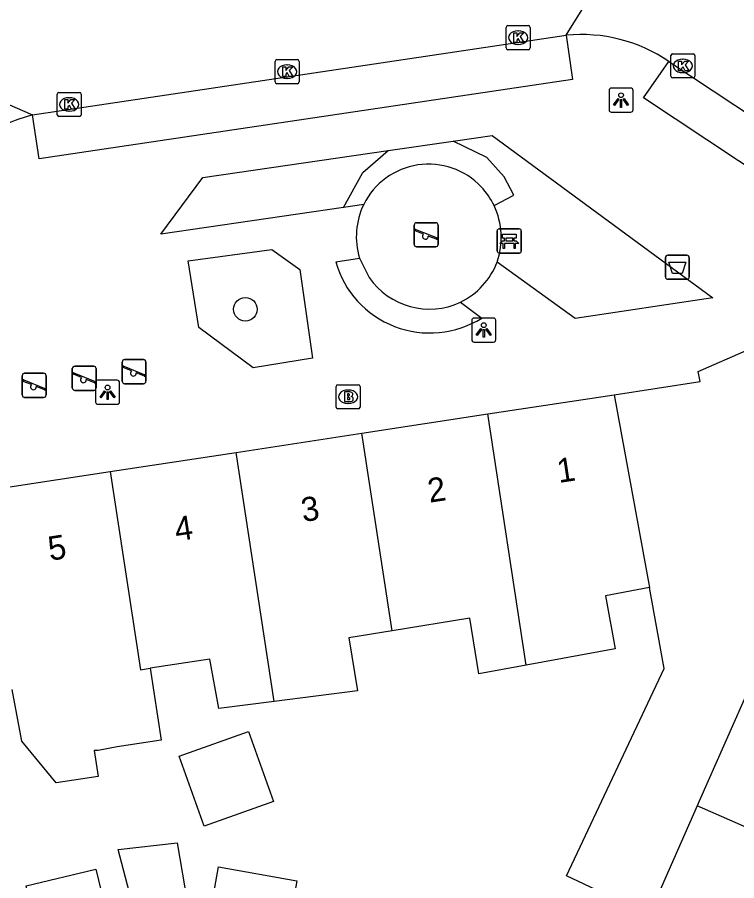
# Model space of a CAD drawing. Extents: x 159280 to 160375, y 384531 to 385872.
# Drawn here: x 159899.2 to 159929.07, y 384897.02 to 384932.85 of the extents above; entities that cross this region are included whole.
import ezdxf

# ---------------------------------------------------------------- set-up
doc = ezdxf.new("R2010")
doc.units = 0
for name, color, linetype in [('IMGEO_Afvalbak', 7, 'Continuous'), ('IMGEO_Bank', 7, 'Continuous'), ('IMGEO_Boom', 7, 'Continuous'), ('IMGEO_Brandkraan', 7, 'Continuous'), ('IMGEO_Groenvoorziening', 7, 'Continuous'), ('IMGEO_Haag', 7, 'Continuous'), ('IMGEO_Kolk', 7, 'Continuous'), ('IMGEO_Lichtpunt', 7, 'Continuous'), ('IMGEO_Pand', 7, 'Continuous'), ('IMGEO_Pand_nummerreeks', 7, 'Continuous'), ('IMGEO_Rijbaan_lokaal_open', 7, 'Continuous'), ('IMGEO_Speelvoorziening', 7, 'Continuous'), ('IMGEO_Voetpad_open', 7, 'Continuous')]:
    doc.layers.add(name, color=color, linetype=linetype)

msp = doc.modelspace()

# ---------------------------------------------------------------- linework, layer by layer
at = {"layer": 'IMGEO_Afvalbak'}
for p, q in [((159926.11, 384922.079), (159926.11, 384922.879)), ((159926.11, 384922.879), (159926.11, 384922.079)), ((159926.21, 384922.979), (159927, 384922.979)), ((159927, 384922.979), (159926.21, 384922.979)), ((159927.1, 384922.879), (159927.1, 384922.079)), ((159927.1, 384922.079), (159927.1, 384922.879)), ((159927, 384921.979), (159926.21, 384921.979)), ((159926.21, 384921.979), (159927, 384921.979))]:
    msp.add_line(p, q, dxfattribs=at)
msp.add_lwpolyline([(159926.253, 384922.693), (159926.957, 384922.693), (159926.808, 384922.223), (159926.402, 384922.223), (159926.253, 384922.693)], dxfattribs=at)
for centre, start, end in [((159926.21, 384922.879), 90, 180), ((159926.21, 384922.879), 90, 180), ((159927, 384922.879), 0, 90), ((159927, 384922.879), 360, 90), ((159926.21, 384922.079), 180, 270), ((159926.21, 384922.079), 180, 270), ((159927, 384922.079), 270, 0), ((159927, 384922.079), 270, 0)]:
    msp.add_arc(centre, 0.1, start, end, dxfattribs=at)
at = {"layer": 'IMGEO_Bank'}
for p, q in [((159919.126, 384923.144), (159919.126, 384923.985)), ((159919.126, 384923.985), (159919.126, 384923.144)), ((159919.201, 384924.069), (159920.042, 384924.069)), ((159920.042, 384924.069), (159919.201, 384924.069)), ((159920.126, 384923.994), (159920.126, 384923.153)), ((159920.126, 384923.153), (159920.126, 384923.994)), ((159919.435, 384923.575), (159919.435, 384923.681)), ((159919.479, 384923.681), (159919.479, 384923.575)), ((159919.767, 384923.687), (159919.485, 384923.687)), ((159919.485, 384923.569), (159919.767, 384923.569)), ((159919.773, 384923.575), (159919.773, 384923.681)), ((159919.817, 384923.681), (159919.817, 384923.575)), ((159919.823, 384923.467), (159919.43, 384923.467)), ((159920.051, 384923.069), (159919.21, 384923.069)), ((159919.21, 384923.069), (159920.051, 384923.069))]:
    msp.add_line(p, q, dxfattribs=at)
for points in [[(159919.373, 384923.467), (159919.231, 384923.467), (159919.343, 384923.569), (159919.429, 384923.569)], [(159919.429, 384923.687), (159919.343, 384923.687), (159919.343, 384923.848), (159919.906, 384923.848), (159919.906, 384923.687), (159919.823, 384923.687)], [(159919.823, 384923.569), (159919.906, 384923.569), (159920.018, 384923.467), (159919.879, 384923.467)], [(159919.423, 384923.46), (159919.423, 384923.253), (159919.38, 384923.253), (159919.38, 384923.46)], [(159919.873, 384923.46), (159919.873, 384923.253), (159919.829, 384923.253), (159919.829, 384923.46)]]:
    msp.add_lwpolyline(points, dxfattribs=at)
for centre, radius, start, end in [((159919.204, 384923.991), 0.0779, 92.4484, 184.2845), ((159919.204, 384923.991), 0.0779, 92.4484, 184.2845), ((159920.048, 384923.991), 0.0779, 2.4484, 94.2845), ((159920.048, 384923.991), 0.0779, 2.4484, 94.2845), ((159919.428, 384923.68), 0.00671, 2.8957, 87.1043), ((159919.428, 384923.576), 0.00671, 272.8957, 357.1043), ((159919.485, 384923.68), 0.00671, 92.8957, 177.1043), ((159919.485, 384923.576), 0.00671, 182.8957, 267.1043), ((159919.767, 384923.68), 0.00671, 2.8957, 87.1043), ((159919.767, 384923.576), 0.00671, 272.8957, 357.1043), ((159919.824, 384923.68), 0.00671, 92.8957, 177.1043), ((159919.824, 384923.576), 0.00671, 182.8957, 267.1043), ((159919.373, 384923.46), 0.00671, 2.8957, 87.1043), ((159919.43, 384923.46), 0.00671, 92.8957, 177.1043), ((159919.822, 384923.46), 0.00671, 2.8957, 87.1043), ((159919.879, 384923.46), 0.00671, 92.8957, 177.1043), ((159919.204, 384923.147), 0.0779, 182.4484, 274.2845), ((159919.204, 384923.147), 0.0779, 182.4484, 274.2845), ((159920.048, 384923.147), 0.0779, 272.4484, 4.2845), ((159920.048, 384923.147), 0.0779, 272.4484, 4.2845)]:
    msp.add_arc(centre, radius, start, end, dxfattribs=at)
at = {"layer": 'IMGEO_Boom'}
msp.add_circle((159908.669, 384920.734), 0.489, dxfattribs=at)
at = {"layer": 'IMGEO_Brandkraan'}
for p, q in [((159912.434, 384916.677), (159912.434, 384917.529)), ((159912.509, 384917.603), (159913.361, 384917.603)), ((159913.435, 384917.529), (159913.435, 384916.677)), ((159912.922, 384917.383), (159912.947, 384917.383)), ((159912.945, 384916.823), (159912.92, 384916.823)), ((159913.361, 384916.603), (159912.509, 384916.603))]:
    msp.add_line(p, q, dxfattribs=at)
for points in [[(159912.434, 384916.677), (159912.434, 384917.529)], [(159912.509, 384917.603), (159913.361, 384917.603)], [(159913.435, 384917.529), (159913.435, 384916.677)], [(159912.782, 384917.303), (159912.782, 384916.903), (159912.995, 384916.903)], [(159913.013, 384917.303), (159912.782, 384917.303)], [(159912.961, 384917.222), (159912.907, 384917.222), (159912.907, 384917.146)], [(159912.907, 384917.146), (159912.96, 384917.146)], [(159912.969, 384917.07), (159912.907, 384917.07), (159912.907, 384916.989)], [(159912.907, 384916.989), (159912.969, 384916.989)], [(159913.361, 384916.603), (159912.509, 384916.603)]]:
    msp.add_lwpolyline(points, dxfattribs=at)
for centre, radius, start, end in [((159912.511, 384917.527), 0.0765, 91.552, 178.448), ((159912.511, 384917.527), 0.0765, 91.552, 178.448), ((159913.359, 384917.527), 0.0765, 1.552, 88.448), ((159913.359, 384917.527), 0.0765, 1.552, 88.448), ((159912.962, 384917.184), 0.0379, 267.8285, 90.9355), ((159913.017, 384917.158), 0.145, 59.4692, 91.5367), ((159913.042, 384917.205), 0.0922, 285.5137, 58.1501), ((159913.047, 384917.013), 0.105, 301.3115, 78.989), ((159912.97, 384917.029), 0.0404, 269.8759, 90.5077), ((159913.001, 384917.154), 0.251, 268.6676, 293.5347), ((159912.511, 384916.679), 0.0765, 181.552, 268.448), ((159912.511, 384916.679), 0.0765, 181.552, 268.448), ((159913.359, 384916.679), 0.0765, 271.552, 358.448), ((159913.359, 384916.679), 0.0765, 271.552, 358.448)]:
    msp.add_arc(centre, radius, start, end, dxfattribs=at)
for centre, major_axis, ratio, start_param, end_param in [((159912.921, 384917.103), (-0.387, 0.002), 0.722429, 4.712389, 7.853982), ((159912.946, 384917.103), (-0.39, 0.002), 0.717154, 1.570796, 4.712389)]:
    msp.add_ellipse(centre, major_axis=major_axis, ratio=ratio, start_param=start_param, end_param=end_param, dxfattribs=at)
at = {"layer": 'IMGEO_Groenvoorziening'}
msp.add_arc((159916.217, 384923.711), 3.078, 340.7595, 25.546, dxfattribs=at)
at = {"layer": 'IMGEO_Haag'}
for points in [[(159918.995, 384925.039), (159919.821, 384925.471), (159919.421, 384926.233), (159918.696, 384927.032), (159917.302, 384927.714)], [(159912.748, 384924.965), (159913.542, 384926.415), (159914.601, 384927.323)], [(159913.403, 384922.861), (159913.803, 384922.059)]]:
    msp.add_lwpolyline(points, dxfattribs=at)
for centre, radius, start, end in [((159916.278, 384923.75), 3.008, 43.4266, 153.6154), ((159916.243, 384923.728), 3.049, 25.4757, 43.285), ((159916.316, 384923.797), 3.055, 214.669, 294.8719)]:
    msp.add_arc(centre, radius, start, end, dxfattribs=at)
at = {"layer": 'IMGEO_Kolk'}
for p, q in [((159919.568, 384932.509), (159920.42, 384932.509)), ((159919.493, 384931.583), (159919.493, 384932.435)), ((159919.981, 384932.289), (159920.006, 384932.289)), ((159920.494, 384932.435), (159920.494, 384931.583)), ((159920.42, 384931.509), (159919.568, 384931.509)), ((159920.004, 384931.729), (159919.979, 384931.729)), ((159909.977, 384931.095), (159910.829, 384931.095)), ((159926.335, 384930.411), (159926.335, 384931.263)), ((159926.41, 384931.337), (159927.262, 384931.337)), ((159926.823, 384931.117), (159926.848, 384931.117)), ((159927.336, 384931.263), (159927.336, 384930.411)), ((159909.902, 384930.169), (159909.902, 384931.021)), ((159910.39, 384930.875), (159910.415, 384930.875)), ((159910.903, 384931.021), (159910.903, 384930.169)), ((159926.846, 384930.557), (159926.821, 384930.557)), ((159910.829, 384930.095), (159909.977, 384930.095)), ((159910.413, 384930.315), (159910.388, 384930.315)), ((159927.262, 384930.337), (159926.41, 384930.337)), ((159900.854, 384928.809), (159900.854, 384929.661)), ((159900.929, 384929.735), (159901.781, 384929.735)), ((159901.855, 384929.661), (159901.855, 384928.809)), ((159901.342, 384929.515), (159901.367, 384929.515)), ((159901.365, 384928.955), (159901.34, 384928.955)), ((159901.781, 384928.735), (159900.929, 384928.735))]:
    msp.add_line(p, q, dxfattribs=at)
for points in [[(159919.568, 384932.509), (159920.42, 384932.509)], [(159919.493, 384931.583), (159919.493, 384932.435)], [(159919.814, 384932.209), (159919.937, 384932.209), (159919.937, 384932.058), (159920.067, 384932.209), (159920.231, 384932.209), (159920.085, 384932.058), (159920.238, 384931.809), (159920.086, 384931.809), (159920.001, 384931.973), (159919.937, 384931.906), (159919.937, 384931.809), (159919.814, 384931.809), (159919.814, 384932.209)], [(159920.494, 384932.435), (159920.494, 384931.583)], [(159920.42, 384931.509), (159919.568, 384931.509)], [(159909.977, 384931.095), (159910.829, 384931.095)], [(159926.335, 384930.411), (159926.335, 384931.263)], [(159926.41, 384931.337), (159927.262, 384931.337)], [(159927.336, 384931.263), (159927.336, 384930.411)], [(159909.902, 384930.169), (159909.902, 384931.021)], [(159910.223, 384930.795), (159910.346, 384930.795), (159910.346, 384930.644), (159910.476, 384930.795), (159910.64, 384930.795), (159910.494, 384930.644), (159910.647, 384930.395), (159910.495, 384930.395), (159910.41, 384930.559), (159910.346, 384930.492), (159910.346, 384930.395), (159910.223, 384930.395), (159910.223, 384930.795)], [(159910.903, 384931.021), (159910.903, 384930.169)], [(159926.656, 384931.037), (159926.779, 384931.037), (159926.779, 384930.886), (159926.909, 384931.037), (159927.073, 384931.037), (159926.927, 384930.886), (159927.08, 384930.637), (159926.928, 384930.637), (159926.843, 384930.801), (159926.779, 384930.734), (159926.779, 384930.637), (159926.656, 384930.637), (159926.656, 384931.037)], [(159910.829, 384930.095), (159909.977, 384930.095)], [(159927.262, 384930.337), (159926.41, 384930.337)], [(159900.854, 384928.809), (159900.854, 384929.661)], [(159900.929, 384929.735), (159901.781, 384929.735)], [(159901.855, 384929.661), (159901.855, 384928.809)], [(159901.175, 384929.435), (159901.298, 384929.435), (159901.298, 384929.284), (159901.428, 384929.435), (159901.592, 384929.435), (159901.446, 384929.284), (159901.599, 384929.035), (159901.447, 384929.035), (159901.362, 384929.199), (159901.298, 384929.132), (159901.298, 384929.035), (159901.175, 384929.035), (159901.175, 384929.435)], [(159901.781, 384928.735), (159900.929, 384928.735)]]:
    msp.add_lwpolyline(points, dxfattribs=at)
for centre, start, end in [((159919.57, 384932.433), 91.552, 178.448), ((159919.57, 384932.433), 91.552, 178.448), ((159920.418, 384932.433), 1.552, 88.448), ((159920.418, 384932.433), 1.552, 88.448), ((159919.57, 384931.585), 181.552, 268.448), ((159919.57, 384931.585), 181.552, 268.448), ((159920.418, 384931.585), 271.552, 358.448), ((159920.418, 384931.585), 271.552, 358.448), ((159909.979, 384931.019), 91.552, 178.448), ((159909.979, 384931.019), 91.552, 178.448), ((159910.827, 384931.019), 1.552, 88.448), ((159910.827, 384931.019), 1.552, 88.448), ((159926.412, 384931.261), 91.552, 178.448), ((159926.412, 384931.261), 91.552, 178.448), ((159927.26, 384931.261), 1.552, 88.448), ((159927.26, 384931.261), 1.552, 88.448), ((159926.412, 384930.413), 181.552, 268.448), ((159926.412, 384930.413), 181.552, 268.448), ((159927.26, 384930.413), 271.552, 358.448), ((159927.26, 384930.413), 271.552, 358.448), ((159909.979, 384930.171), 181.552, 268.448), ((159909.979, 384930.171), 181.552, 268.448), ((159910.827, 384930.171), 271.552, 358.448), ((159910.827, 384930.171), 271.552, 358.448), ((159900.931, 384929.659), 91.552, 178.448), ((159900.931, 384929.659), 91.552, 178.448), ((159901.779, 384929.659), 1.552, 88.448), ((159901.779, 384929.659), 1.552, 88.448), ((159900.931, 384928.811), 181.552, 268.448), ((159900.931, 384928.811), 181.552, 268.448), ((159901.779, 384928.811), 271.552, 358.448), ((159901.779, 384928.811), 271.552, 358.448)]:
    msp.add_arc(centre, 0.0765, start, end, dxfattribs=at)
for centre, major_axis, ratio, start_param, end_param in [((159919.98, 384932.009), (-0.387, 0.002), 0.722429, 4.712389, 7.853982), ((159920.005, 384932.009), (-0.39, 0.002), 0.717154, 1.570796, 4.712389), ((159926.822, 384930.837), (-0.387, 0.002), 0.722429, 4.712389, 7.853982), ((159926.847, 384930.837), (-0.39, 0.002), 0.717154, 1.570796, 4.712389), ((159910.389, 384930.595), (-0.387, 0.002), 0.722429, 4.712389, 7.853982), ((159910.414, 384930.595), (-0.39, 0.002), 0.717154, 1.570796, 4.712389), ((159901.341, 384929.235), (-0.387, 0.002), 0.722429, 4.712389, 7.853982), ((159901.366, 384929.235), (-0.39, 0.002), 0.717154, 1.570796, 4.712389)]:
    msp.add_ellipse(centre, major_axis=major_axis, ratio=ratio, start_param=start_param, end_param=end_param, dxfattribs=at)
at = {"layer": 'IMGEO_Lichtpunt'}
for p, q in [((159923.769, 384929.821), (159923.769, 384929.014)), ((159923.769, 384929.821), (159923.769, 384929.014)), ((159924.671, 384929.916), (159923.863, 384929.916)), ((159924.671, 384929.916), (159923.863, 384929.916)), ((159924.765, 384929.014), (159924.765, 384929.821)), ((159924.765, 384929.014), (159924.765, 384929.821)), ((159923.863, 384928.92), (159924.671, 384928.92)), ((159923.863, 384928.92), (159924.671, 384928.92)), ((159918.971, 384920.373), (159918.163, 384920.373)), ((159918.971, 384920.373), (159918.163, 384920.373)), ((159918.069, 384920.278), (159918.069, 384919.471)), ((159918.069, 384920.278), (159918.069, 384919.471)), ((159919.065, 384919.471), (159919.065, 384920.278)), ((159919.065, 384919.471), (159919.065, 384920.278)), ((159918.163, 384919.377), (159918.971, 384919.377)), ((159918.163, 384919.377), (159918.971, 384919.377)), ((159902.449, 384917.692), (159902.449, 384916.885)), ((159902.449, 384917.692), (159902.449, 384916.885)), ((159903.351, 384917.787), (159902.543, 384917.787)), ((159903.351, 384917.787), (159902.543, 384917.787)), ((159903.445, 384916.885), (159903.445, 384917.692)), ((159903.445, 384916.885), (159903.445, 384917.692)), ((159902.543, 384916.791), (159903.351, 384916.791)), ((159902.543, 384916.791), (159903.351, 384916.791))]:
    msp.add_line(p, q, dxfattribs=at)
for points in [[(159924.143, 384929.485), (159924.182, 384929.457), (159923.994, 384929.195), (159923.956, 384929.222), (159924.143, 384929.485)], [(159924.245, 384929.437), (159924.292, 384929.437), (159924.292, 384929.115), (159924.245, 384929.115), (159924.245, 384929.437)], [(159924.355, 384929.457), (159924.393, 384929.484), (159924.58, 384929.222), (159924.541, 384929.194), (159924.355, 384929.457)], [(159918.443, 384919.942), (159918.482, 384919.914), (159918.294, 384919.652), (159918.256, 384919.679), (159918.443, 384919.942)], [(159918.545, 384919.894), (159918.592, 384919.894), (159918.592, 384919.572), (159918.545, 384919.572), (159918.545, 384919.894)], [(159918.655, 384919.914), (159918.693, 384919.941), (159918.88, 384919.679), (159918.841, 384919.651), (159918.655, 384919.914)], [(159902.823, 384917.356), (159902.862, 384917.328), (159902.674, 384917.066), (159902.636, 384917.093), (159902.823, 384917.356)], [(159902.925, 384917.308), (159902.972, 384917.308), (159902.972, 384916.986), (159902.925, 384916.986), (159902.925, 384917.308)], [(159903.035, 384917.328), (159903.073, 384917.355), (159903.26, 384917.093), (159903.221, 384917.065), (159903.035, 384917.328)]]:
    msp.add_lwpolyline(points, dxfattribs=at)
for centre in [(159924.268, 384929.619), (159918.568, 384920.076), (159902.948, 384917.49)]:
    msp.add_circle(centre, 0.0994, dxfattribs=at)
for centre, start, end in [((159923.863, 384929.821), 90, 180), ((159923.863, 384929.821), 90, 180), ((159924.671, 384929.821), 0, 90), ((159924.671, 384929.821), 0, 90), ((159923.863, 384929.014), 180, 270), ((159923.863, 384929.014), 180, 270), ((159924.671, 384929.014), 270, 0), ((159924.671, 384929.014), 270, 360), ((159918.163, 384920.278), 90, 180), ((159918.163, 384920.278), 90, 180), ((159918.971, 384920.278), 0, 90), ((159918.971, 384920.278), 0, 90), ((159918.163, 384919.471), 180, 270), ((159918.163, 384919.471), 180, 270), ((159918.971, 384919.471), 270, 0), ((159918.971, 384919.471), 270, 360), ((159902.543, 384917.692), 90, 180), ((159902.543, 384917.692), 90, 180), ((159903.351, 384917.692), 0, 90), ((159903.351, 384917.692), 0, 90), ((159902.543, 384916.885), 180, 270), ((159902.543, 384916.885), 180, 270), ((159903.351, 384916.885), 270, 0), ((159903.351, 384916.885), 270, 360)]:
    msp.add_arc(centre, 0.0946, start, end, dxfattribs=at)
at = {"layer": 'IMGEO_Pand'}
for points in [[(159923.977, 384917.191), (159927.558, 384917.738), (159927.465, 384918.157), (159929.557, 384919.059), (159932.112, 384918.851)], [(159918.741, 384916.392), (159923.977, 384917.191)], [(159923.977, 384917.191), (159925.446, 384909.184)], [(159913.511, 384915.593), (159918.741, 384916.392)], [(159920.333, 384905.964), (159918.741, 384916.392)], [(159908.282, 384914.795), (159913.511, 384915.593)], [(159914.765, 384907.388), (159913.511, 384915.593)], [(159903.053, 384913.997), (159908.282, 384914.795)], [(159909.86, 384904.458), (159908.282, 384914.795)], [(159897.705, 384913.18), (159903.053, 384913.997)], [(159903.053, 384913.997), (159904.309, 384905.772), (159904.723, 384905.835)], [(159935.885, 384913.787), (159933.027, 384909.869), (159929.643, 384905.135), (159927.517, 384900.319), (159927.434, 384900.13)], [(159925.446, 384909.184), (159923.621, 384908.849), (159924.026, 384906.642), (159920.333, 384905.964)], [(159927.434, 384900.13), (159925.438, 384895.607), (159922.009, 384897.223), (159926.063, 384905.825), (159925.446, 384909.184)], [(159920.333, 384905.964), (159918.367, 384905.603), (159917.984, 384907.913), (159914.765, 384907.388)], [(159914.765, 384907.388), (159912.968, 384907.095), (159913.326, 384904.899), (159909.86, 384904.458)], [(159909.86, 384904.458), (159907.567, 384904.167), (159907.192, 384906.213), (159904.723, 384905.835)], [(159904.723, 384905.835), (159905.179, 384902.852), (159903.352, 384902.572), (159902.556, 384902.426), (159902.394, 384902.425), (159902.558, 384901.35), (159900.818, 384901.083), (159899.387, 384902.813), (159898.993, 384904.959)], [(159935.922, 384904.056), (159933.911, 384901.085), (159933.456, 384900.052), (159932.502, 384897.894), (159927.434, 384900.13)], [(159905.922, 384902.185), (159908.799, 384903.207), (159909.831, 384900.303), (159906.954, 384899.281), (159905.922, 384902.185)], [(159905.869, 384893.75), (159904.615, 384893.608), (159903.392, 384898.315), (159905.841, 384898.592), (159906.268, 384896.068), (159905.869, 384893.75)], [(159900.462, 384893.085), (159899.567, 384896.8), (159902.468, 384897.499), (159903.363, 384893.784)], [(159906.88, 384893.781), (159907.56, 384897.596), (159910.804, 384897.017), (159910.124, 384893.203)]]:
    msp.add_lwpolyline(points, dxfattribs=at)
at = {"layer": 'IMGEO_Rijbaan_lokaal_open'}
for points in [[(159921.994, 384932.106), (159925.666, 384938.022)], [(159890.552, 384932.824), (159899.827, 384928.8)], [(159899.827, 384928.8), (159921.994, 384932.106)], [(159926.252, 384931.023), (159935.415, 384924.956)]]:
    msp.add_lwpolyline(points, dxfattribs=at)
for centre, radius, start, end in [((159922.627, 384925.683), 6.454, 55.8289, 95.6305), ((159901.724, 384921.701), 7.348, 104.9632, 144.2996)]:
    msp.add_arc(centre, radius, start, end, dxfattribs=at)
at = {"layer": 'IMGEO_Speelvoorziening'}
for p, q in [((159915.781, 384924.327), (159916.571, 384924.327)), ((159916.571, 384924.327), (159915.781, 384924.327)), ((159915.681, 384923.427), (159915.681, 384924.227)), ((159915.681, 384924.227), (159915.681, 384923.427)), ((159916.064, 384923.855), (159915.725, 384923.992)), ((159915.75, 384924.052), (159916.626, 384923.699)), ((159916.671, 384924.227), (159916.671, 384923.427)), ((159916.671, 384923.427), (159916.671, 384924.227)), ((159916.602, 384923.639), (159916.262, 384923.776)), ((159916.571, 384923.327), (159915.781, 384923.327)), ((159915.781, 384923.327), (159916.571, 384923.327)), ((159903.554, 384917.747), (159903.554, 384918.547)), ((159903.554, 384918.547), (159903.554, 384917.747)), ((159903.654, 384918.647), (159904.444, 384918.647)), ((159904.444, 384918.647), (159903.654, 384918.647)), ((159904.544, 384918.547), (159904.544, 384917.747)), ((159904.544, 384917.747), (159904.544, 384918.547)), ((159901.484, 384917.471), (159901.484, 384918.271)), ((159901.484, 384918.271), (159901.484, 384917.471)), ((159901.584, 384918.371), (159902.374, 384918.371)), ((159902.374, 384918.371), (159901.584, 384918.371)), ((159902.474, 384918.271), (159902.474, 384917.471)), ((159902.474, 384917.471), (159902.474, 384918.271)), ((159903.937, 384918.175), (159903.598, 384918.312)), ((159903.623, 384918.372), (159904.499, 384918.019)), ((159899.405, 384917.179), (159899.405, 384917.979)), ((159899.405, 384917.979), (159899.405, 384917.179)), ((159899.505, 384918.079), (159900.295, 384918.079)), ((159900.295, 384918.079), (159899.505, 384918.079)), ((159900.395, 384917.979), (159900.395, 384917.179)), ((159900.395, 384917.179), (159900.395, 384917.979)), ((159901.867, 384917.899), (159901.528, 384918.036)), ((159901.553, 384918.096), (159902.429, 384917.743)), ((159902.405, 384917.683), (159902.065, 384917.82)), ((159904.475, 384917.959), (159904.135, 384918.096)), ((159899.788, 384917.607), (159899.449, 384917.744)), ((159899.474, 384917.804), (159900.35, 384917.451)), ((159900.326, 384917.391), (159899.986, 384917.528)), ((159904.444, 384917.647), (159903.654, 384917.647)), ((159903.654, 384917.647), (159904.444, 384917.647)), ((159902.374, 384917.371), (159901.584, 384917.371)), ((159901.584, 384917.371), (159902.374, 384917.371)), ((159900.295, 384917.079), (159899.505, 384917.079)), ((159899.505, 384917.079), (159900.295, 384917.079))]:
    msp.add_line(p, q, dxfattribs=at)
for centre, radius, start, end in [((159915.781, 384924.227), 0.1, 90, 180), ((159915.781, 384924.227), 0.1, 90, 180), ((159916.571, 384924.227), 0.1, 0, 90), ((159916.571, 384924.227), 0.1, 360, 90), ((159915.738, 384924.022), 0.0327, 68.078, 248.078), ((159916.143, 384923.765), 0.12, 130.9928, 5.1632), ((159916.614, 384923.669), 0.0327, 248.078, 68.078), ((159915.781, 384923.427), 0.1, 180, 270), ((159915.781, 384923.427), 0.1, 180, 270), ((159916.571, 384923.427), 0.1, 270, 0), ((159916.571, 384923.427), 0.1, 270, 0), ((159903.654, 384918.547), 0.1, 90, 180), ((159903.654, 384918.547), 0.1, 90, 180), ((159904.444, 384918.547), 0.1, 0, 90), ((159904.444, 384918.547), 0.1, 360, 90), ((159901.584, 384918.271), 0.1, 90, 180), ((159901.584, 384918.271), 0.1, 90, 180), ((159902.374, 384918.271), 0.1, 0, 90), ((159902.374, 384918.271), 0.1, 360, 90), ((159903.611, 384918.342), 0.0327, 68.078, 248.078), ((159904.016, 384918.085), 0.12, 130.9928, 5.1632), ((159899.505, 384917.979), 0.1, 90, 180), ((159899.505, 384917.979), 0.1, 90, 180), ((159900.295, 384917.979), 0.1, 0, 90), ((159900.295, 384917.979), 0.1, 360, 90), ((159901.541, 384918.066), 0.0327, 68.078, 248.078), ((159901.946, 384917.809), 0.12, 130.9928, 5.1632), ((159904.487, 384917.989), 0.0327, 248.078, 68.078), ((159899.462, 384917.774), 0.0327, 68.078, 248.078), ((159899.867, 384917.517), 0.12, 130.9928, 5.1632), ((159901.584, 384917.471), 0.1, 180, 270), ((159901.584, 384917.471), 0.1, 180, 270), ((159902.374, 384917.471), 0.1, 270, 0), ((159902.374, 384917.471), 0.1, 270, 0), ((159902.417, 384917.713), 0.0327, 248.078, 68.078), ((159903.654, 384917.747), 0.1, 180, 270), ((159903.654, 384917.747), 0.1, 180, 270), ((159904.444, 384917.747), 0.1, 270, 0), ((159904.444, 384917.747), 0.1, 270, 0), ((159899.505, 384917.179), 0.1, 180, 270), ((159899.505, 384917.179), 0.1, 180, 270), ((159900.295, 384917.179), 0.1, 270, 0), ((159900.295, 384917.179), 0.1, 270, 0), ((159900.338, 384917.421), 0.0327, 248.078, 68.078)]:
    msp.add_arc(centre, radius, start, end, dxfattribs=at)
at = {"layer": 'IMGEO_Voetpad_open'}
for points in [[(159921.994, 384932.106), (159922.254, 384930.275), (159900.106, 384926.975), (159899.827, 384928.8)], [(159935.415, 384924.956), (159934.401, 384923.411), (159925.203, 384929.508), (159926.252, 384931.023)], [(159917.302, 384927.714), (159918.911, 384927.947), (159928.08, 384921.21), (159922.365, 384920.35), (159919.124, 384922.697)], [(159914.601, 384927.323), (159917.302, 384927.714)], [(159912.748, 384924.965), (159905.155, 384923.855), (159906.905, 384926.208), (159914.601, 384927.323)], [(159913.583, 384925.087), (159912.748, 384924.965)], [(159906.743, 384919.98), (159906.294, 384922.744), (159909.774, 384923.22), (159910.925, 384922.383), (159911.45, 384918.708), (159908.989, 384918.307), (159906.743, 384919.98)], [(159912.421, 384922.704), (159913.403, 384922.861)], [(159917.601, 384921.025), (159918.481, 384920.368)]]:
    msp.add_lwpolyline(points, dxfattribs=at)
for centre, radius, start, end in [((159916.367, 384923.742), 3.092, 154.2046, 196.5493), ((159916.329, 384923.814), 4.063, 195.8522, 301.9867), ((159916.226, 384923.807), 3.103, 296.2962, 339.044)]:
    msp.add_arc(centre, radius, start, end, dxfattribs=at)

# ---------------------------------------------------------------- texts
at = {"layer": 'IMGEO_Pand_nummerreeks'}
for s, rotation, p in [('1', 8.6839, (159921.685, 384913.525)), ('2', 8.6839, (159916.316, 384912.705)), ('3', 8.6839, (159911.063, 384911.903)), ('4', 8.686, (159905.81, 384911.099)), ('5', 8.686, (159900.555, 384910.297))]:
    msp.add_text(s, height=1, rotation=rotation, dxfattribs=at).set_placement(p)

doc.saveas('drawing.dxf')
